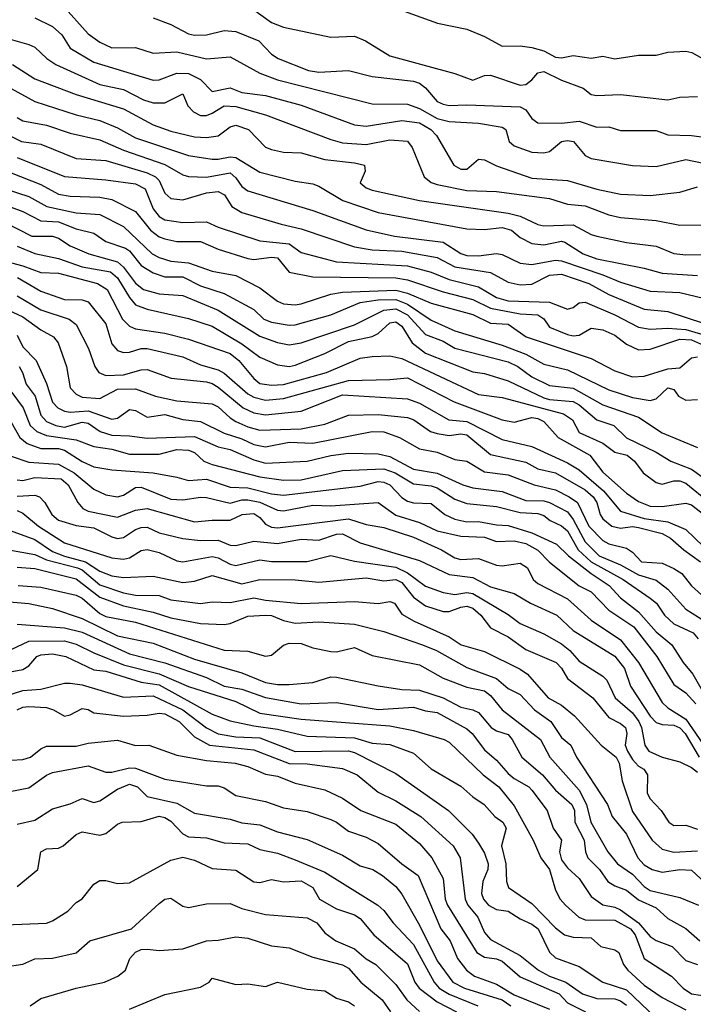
# Model space of a CAD drawing. Header units: metres. Extents: x -46681 to -43747, y -240911 to -237677.
# Tile 348 of 656: x -44511 to -44454, y -240508 to -240425. Entities that reach past the tile are written whole.
import ezdxf

# ---------------------------------------------------------------- set-up
doc = ezdxf.new("R2010")
doc.units = ezdxf.units.M
doc.layers.add('CONTOUR_INDEX', color=1, linetype='Continuous')
doc.layers.add('CONTOUR_INTER', color=3, linetype='Continuous')

msp = doc.modelspace()

# ---------------------------------------------------------------- linework, layer by layer
at = {"layer": 'CONTOUR_INDEX'}
for points, elevation in [([(-44492.095, -240423.661), (-44489.595, -240425.476), (-44488.595, -240425.862), (-44484.595, -240426.706), (-44482.595, -240426.632), (-44481.658, -240427.02), (-44479.595, -240428.291), (-44474.095, -240429.772), (-44472.595, -240430.332), (-44471.595, -240429.96), (-44471.095, -240429.932), (-44468.595, -240430.766), (-44468.095, -240430.699), (-44467.595, -240430.329), (-44467.095, -240429.729), (-44466.595, -240429.606), (-44465.095, -240430.339), (-44463.266, -240431.02), (-44462.595, -240431.543), (-44462.095, -240431.634), (-44460.095, -240431.549), (-44456.095, -240431.996), (-44455.095, -240431.779), (-44453.595, -240431.734)], 80), ([(-44511.482, -240429.02), (-44509.595, -240430.237), (-44506.095, -240431.547), (-44502.095, -240432.775), (-44499.595, -240434.128), (-44498.095, -240434.651), (-44496.095, -240435.131), (-44495.095, -240435.2), (-44494.095, -240435.041), (-44493.095, -240434.276), (-44492.595, -240434.14), (-44491.541, -240434.52), (-44490.095, -240435.993), (-44489.595, -240436.213), (-44488.595, -240436.43), (-44487.095, -240436.484), (-44485.095, -240437.047), (-44482.595, -240437.318), (-44481.742, -240437.52), (-44481.668, -240438.02), (-44482.1, -240439.02), (-44481.595, -240439.444), (-44481.095, -240439.642), (-44477.095, -240440.515), (-44469.595, -240441.575), (-44468.595, -240441.84), (-44467.095, -240442.548), (-44466.595, -240442.654), (-44464.095, -240442.559), (-44462.595, -240443.374), (-44462.095, -240443.51), (-44459.595, -240444.067), (-44457.095, -240444.375), (-44455.595, -240444.981), (-44454.595, -240445.092), (-44453.095, -240445.06)], 85), ([(-44511.595, -240438.182), (-44509.095, -240439.16), (-44507.595, -240439.969), (-44506.595, -240440.134), (-44504.095, -240440.213), (-44503.095, -240440.432), (-44501.095, -240441.444), (-44499.823, -240443.02), (-44499.095, -240443.573), (-44498.595, -240443.754), (-44497.595, -240443.958), (-44495.595, -240443.972), (-44494.095, -240444.627), (-44491.595, -240445.412), (-44491.095, -240445.489), (-44489.595, -240445.285), (-44489.095, -240445.358), (-44488.095, -240446.549), (-44486.095, -240446.962), (-44479.095, -240447.049), (-44478.095, -240447.201), (-44475.095, -240448.213), (-44472.595, -240448.869), (-44471.095, -240449.597), (-44468.595, -240450.075), (-44467.095, -240450.172), (-44466.595, -240450.511), (-44466.095, -240451.215), (-44464.595, -240451.831), (-44464.095, -240451.94), (-44463.595, -240451.88), (-44462.595, -240451.295), (-44461.595, -240451.441), (-44460.595, -240451.888), (-44459.595, -240452.641), (-44458.595, -240453.111), (-44457.595, -240453.067), (-44455.095, -240452.21), (-44454.095, -240452.282), (-44451.315, -240453.52)], 90), ([(-44513.095, -240445.381), (-44510.595, -240446.016), (-44509.095, -240446.588), (-44507.595, -240446.656), (-44504.287, -240447.52), (-44503.489, -240448.02), (-44502.189, -240450.52), (-44501.595, -240451.123), (-44501.095, -240451.346), (-44498.595, -240451.702), (-44496.595, -240452.209), (-44493.095, -240453.431), (-44492.358, -240454.02), (-44491.095, -240455.533), (-44490.595, -240455.951), (-44489.595, -240456.097), (-44488.595, -240456.045), (-44484.94, -240455.02), (-44482.095, -240453.83), (-44481.095, -240453.671), (-44479.595, -240453.633), (-44478.595, -240453.838), (-44472.095, -240456.892), (-44470.095, -240457.136), (-44464.928, -240458.52), (-44464.165, -240459.02), (-44463.595, -240460.088), (-44461.595, -240461.005), (-44460.595, -240461.75), (-44459.537, -240462.02), (-44458.928, -240462.52), (-44458.191, -240463.52), (-44457.095, -240464.319), (-44456.595, -240464.459), (-44455.595, -240464.185), (-44455.095, -240464.196), (-44454.595, -240464.388), (-44452.595, -240466.019)], 95), ([(-44510.922, -240454.52), (-44510.632, -240455.02), (-44510.325, -240456.02), (-44509.557, -240457.02), (-44509.095, -240458.646), (-44508.595, -240459.162), (-44507.821, -240459.52), (-44507.095, -240459.65), (-44505.595, -240459.223), (-44505.095, -240459.312), (-44504.081, -240460.02), (-44503.095, -240460.328), (-44501.595, -240460.372), (-44500.095, -240460.58), (-44496.095, -240460.444), (-44494.095, -240461.315), (-44493.095, -240461.543), (-44491.095, -240462.421), (-44490.095, -240462.684), (-44486.595, -240462.52), (-44484.595, -240462.044), (-44483.095, -240461.848), (-44480.595, -240461.907), (-44479.595, -240462.116), (-44477.595, -240463.199), (-44475.595, -240463.537), (-44473.432, -240464.52), (-44472.595, -240464.778), (-44470.095, -240465.072), (-44468.095, -240465.854), (-44466.595, -240465.872), (-44466.095, -240466.005), (-44464.595, -240466.8), (-44464.095, -240467.449), (-44463.095, -240469.323), (-44461.901, -240470.52), (-44460.095, -240471.289), (-44458.595, -240472.111), (-44457.095, -240472.584), (-44456.095, -240473.333), (-44454.595, -240475.034), (-44452.993, -240476.02)], 100), ([(-44511.095, -240465.471), (-44509.595, -240465.395), (-44509.197, -240465.52), (-44508.737, -240466.02), (-44508.154, -240467.02), (-44507.595, -240467.514), (-44506.095, -240467.949), (-44504.595, -240468.142), (-44503.095, -240468.923), (-44502.595, -240469.052), (-44502.095, -240468.955), (-44501.095, -240468.301), (-44500.595, -240468.113), (-44500.095, -240468.089), (-44499.095, -240468.578), (-44497.095, -240469.039), (-44495.595, -240469.218), (-44494.095, -240469.202), (-44493.095, -240469.608), (-44492.595, -240469.642), (-44491.095, -240469.29), (-44489.095, -240469.484), (-44487.095, -240469.113), (-44485.595, -240469.19), (-44484.095, -240468.673), (-44483.595, -240468.66), (-44482.095, -240469.42), (-44477.095, -240470.92), (-44474.595, -240472.09), (-44472.595, -240472.351), (-44471.095, -240473.122), (-44469.095, -240473.689), (-44467.713, -240474.52), (-44465.497, -240475.52), (-44464.095, -240476.834), (-44460.595, -240478.996), (-44459.778, -240480.02), (-44459.263, -240481.52), (-44457.595, -240484.053), (-44457.095, -240484.587), (-44456.595, -240484.759), (-44455.595, -240484.811), (-44455.095, -240485.03), (-44454.643, -240485.52), (-44453.451, -240487.52)], 105), ([(-44510.99, -240473.02), (-44509.095, -240473.175), (-44506.095, -240473.844), (-44505.595, -240474.087), (-44504.095, -240475.398), (-44503.595, -240475.633), (-44501.095, -240476.126), (-44493.595, -240478.483), (-44491.595, -240478.573), (-44490.095, -240479.003), (-44489.595, -240478.893), (-44488.595, -240478.049), (-44488.095, -240477.891), (-44487.095, -240477.925), (-44486.095, -240478.278), (-44484.595, -240478.589), (-44484.095, -240478.623), (-44482.595, -240478.27), (-44481.095, -240478.93), (-44477.095, -240479.725), (-44475.095, -240480.849), (-44473.095, -240481.596), (-44471.595, -240481.914), (-44471.095, -240482.323), (-44470.095, -240483.509), (-44466.872, -240486.02), (-44466.087, -240487.52), (-44463.595, -240490.301), (-44462.984, -240491.52), (-44462.615, -240493.02), (-44461.172, -240495.52), (-44460.354, -240496.52), (-44459.095, -240497.405), (-44458.095, -240498.444), (-44457.595, -240498.77), (-44455.095, -240499.366), (-44453.524, -240500.02)], 110), ([(-44512.095, -240482.378), (-44510.595, -240481.898), (-44509.095, -240481.766), (-44507.095, -240481.277), (-44506.595, -240481.259), (-44505.595, -240481.419), (-44502.095, -240482.443), (-44499.595, -240482.341), (-44497.095, -240483.528), (-44495.095, -240485.037), (-44494.095, -240485.556), (-44492.595, -240485.801), (-44490.595, -240485.892), (-44487.595, -240487.029), (-44483.095, -240486.973), (-44482.595, -240487.114), (-44479.095, -240488.905), (-44474.638, -240492.02), (-44472.64, -240494.02), (-44472.095, -240494.769), (-44471.595, -240495.614), (-44471.296, -240496.52), (-44471.329, -240497.02), (-44471.735, -240498.02), (-44471.84, -240499.02), (-44471.695, -240499.52), (-44471.252, -240500.02), (-44470.595, -240500.396), (-44469.595, -240500.538), (-44468.595, -240501.179), (-44467.595, -240501.612), (-44467.059, -240502.02), (-44466.095, -240503.993), (-44465.595, -240504.474), (-44463.595, -240505.205), (-44461.589, -240506.52), (-44459.595, -240507.155), (-44457.126, -240509.52)], 115), ([(-44511.095, -240498.428), (-44509.337, -240497.02), (-44509.076, -240495.52), (-44508.595, -240495.273), (-44507.595, -240495.215), (-44507.185, -240495.02), (-44506.095, -240494.06), (-44505.595, -240493.831), (-44504.095, -240494.104), (-44503.595, -240493.972), (-44502.595, -240493.17), (-44502.21, -240493.02), (-44500.595, -240492.96), (-44499.095, -240492.506), (-44498.595, -240492.614), (-44498.095, -240492.934), (-44497.095, -240494.008), (-44496.595, -240494.239), (-44495.095, -240494.32), (-44493.595, -240494.763), (-44491.595, -240494.846), (-44490.595, -240495.319), (-44489.095, -240495.626), (-44487.595, -240496.176), (-44485.095, -240497.237), (-44480.612, -240500.02), (-44480.095, -240500.457), (-44479.324, -240501.52), (-44477.595, -240503.352), (-44475.851, -240506.52), (-44475.415, -240507.02), (-44474.595, -240507.522), (-44472.17, -240508.52)], 120)]:
    msp.add_lwpolyline(points, dxfattribs=dict(at, elevation=elevation))
at = {"layer": 'CONTOUR_INTER'}
for points, elevation in [([(-44507.262, -240424.02), (-44505.095, -240426.426), (-44504.095, -240427.131), (-44503.095, -240427.602), (-44501.095, -240427.585), (-44499.595, -240428.054), (-44497.595, -240427.953), (-44495.095, -240428.556), (-44493.095, -240428.379), (-44490.595, -240429.756), (-44489.095, -240430.315), (-44481.095, -240432.342), (-44478.095, -240432.377), (-44477.095, -240432.726), (-44475.595, -240433.573), (-44474.595, -240433.84), (-44472.095, -240433.971), (-44470.095, -240434.322), (-44469.808, -240434.52), (-44469.512, -240435.52), (-44469.095, -240435.885), (-44467.595, -240436.427), (-44466.595, -240436.489), (-44466.095, -240436.368), (-44465.095, -240435.526), (-44464.595, -240435.428), (-44464.078, -240435.52), (-44463.095, -240436.72), (-44462.595, -240436.972), (-44459.095, -240437.549), (-44457.095, -240437.64), (-44454.595, -240437.057), (-44453.095, -240437.351)], 82), ([(-44479.095, -240424.274), (-44475.561, -240425.52), (-44473.095, -240426.052), (-44471.595, -240426.657), (-44470.095, -240427.463), (-44468.595, -240427.455), (-44467.595, -240427.591), (-44466.595, -240427.882), (-44465.595, -240428.413), (-44465.095, -240428.472), (-44464.095, -240428.263), (-44462.595, -240428.49), (-44461.595, -240428.332), (-44460.595, -240428.537), (-44458.595, -240428.228), (-44457.095, -240428.229), (-44456.095, -240427.983), (-44454.595, -240427.909), (-44454.066, -240428.02), (-44451.365, -240429.52)], 79), ([(-44509.595, -240425.091), (-44508.095, -240425.827), (-44507.303, -240426.52), (-44506.595, -240427.653), (-44504.595, -240428.815), (-44499.595, -240430.339), (-44499.095, -240430.31), (-44497.595, -240429.76), (-44496.595, -240429.782), (-44495.595, -240430.279), (-44494.595, -240431.305), (-44493.095, -240431), (-44492.095, -240431.384), (-44490.095, -240431.637), (-44487.095, -240432.461), (-44482.595, -240434.131), (-44481.595, -240434.223), (-44478.595, -240433.758), (-44477.095, -240433.961), (-44476.13, -240434.52), (-44475.661, -240435.02), (-44474.197, -240437.52), (-44473.595, -240437.849), (-44473.095, -240437.876), (-44472.095, -240437.019), (-44471.595, -240437.086), (-44470.595, -240437.581), (-44467.595, -240438.616), (-44464.595, -240438.822), (-44462.095, -240439.555), (-44460.095, -240439.983), (-44457.595, -240440.074), (-44455.095, -240439.818), (-44453.595, -240439.347)], 83), ([(-44499.595, -240425.076), (-44498.095, -240425.651), (-44496.595, -240426.435), (-44496.095, -240426.54), (-44495.095, -240426.504), (-44493.595, -240426.142), (-44492.595, -240426.233), (-44490.67, -240427.02), (-44489.595, -240428.144), (-44489.035, -240428.52), (-44486.47, -240429.52), (-44485.595, -240429.667), (-44483.095, -240429.53), (-44481.095, -240430.026), (-44477.595, -240430.434), (-44477.095, -240430.613), (-44476.595, -240430.988), (-44475.595, -240432.141), (-44475.095, -240432.373), (-44474.595, -240432.487), (-44473.095, -240432.432), (-44468.595, -240432.598), (-44468.095, -240432.857), (-44467.595, -240433.577), (-44467.095, -240433.954), (-44465.095, -240433.968), (-44463.595, -240433.822), (-44462.095, -240434.311), (-44461.095, -240434.283), (-44460.095, -240434.606), (-44457.095, -240434.607), (-44456.095, -240434.969), (-44454.095, -240435.014), (-44452.595, -240435.209)], 81), ([(-44513.095, -240426.477), (-44510.095, -240427.322), (-44509.595, -240427.566), (-44508.576, -240428.52), (-44507.828, -240429.02), (-44504.095, -240430.716), (-44502.095, -240431.145), (-44500.409, -240432.02), (-44499.595, -240432.252), (-44498.595, -240432.271), (-44497.095, -240431.503), (-44496.653, -240432.52), (-44496.181, -240433.02), (-44495.595, -240433.322), (-44495.095, -240433.328), (-44494.595, -240433.143), (-44493.595, -240432.504), (-44492.595, -240432.557), (-44490.095, -240433.264), (-44484.595, -240435.362), (-44483.595, -240435.633), (-44481.595, -240435.778), (-44479.595, -240435.379), (-44478.095, -240435.51), (-44477.708, -240436.02), (-44476.686, -240438.52), (-44476.095, -240438.985), (-44475.595, -240439.166), (-44473.095, -240439.663), (-44470.595, -240439.756), (-44466.095, -240440.349), (-44464.595, -240440.804), (-44463.095, -240440.957), (-44461.095, -240441.712), (-44460.095, -240441.938), (-44457.095, -240442.202), (-44455.095, -240442.586), (-44451.595, -240442.577)], 84), ([(-44511.595, -240431.049), (-44509.595, -240432.151), (-44506.095, -240433.278), (-44504.095, -240433.742), (-44502.595, -240434.359), (-44501.095, -240435.23), (-44496.595, -240436.711), (-44494.595, -240437.009), (-44494.095, -240437.028), (-44493.095, -240436.81), (-44492.595, -240436.883), (-44490.595, -240438.102), (-44487.595, -240438.873), (-44486.095, -240439.108), (-44485.595, -240439.293), (-44483.574, -240440.52), (-44480.595, -240441.523), (-44473.095, -240442.912), (-44471.595, -240442.961), (-44470.095, -240442.8), (-44469.32, -240443.02), (-44468.595, -240443.646), (-44467.595, -240444.127), (-44466.595, -240444.262), (-44465.095, -240443.94), (-44464.813, -240444.02), (-44463.25, -240445.02), (-44462.095, -240445.434), (-44458.095, -240446.213), (-44456.595, -240446.648), (-44453.595, -240446.837)], 86), ([(-44511.095, -240433.491), (-44510.595, -240433.77), (-44508.595, -240434.146), (-44506.595, -240434.827), (-44504.095, -240435.389), (-44502.095, -240436.256), (-44498.595, -240437.469), (-44497.095, -240438.329), (-44496.595, -240438.485), (-44495.095, -240438.534), (-44493.095, -240438.178), (-44492.595, -240438.59), (-44492.095, -240439.328), (-44491.595, -240439.689), (-44486.095, -240441.352), (-44481.595, -240442.976), (-44479.195, -240443.52), (-44475.095, -240444.025), (-44473.595, -240444.998), (-44473.095, -240445.157), (-44472.095, -240445.182), (-44470.595, -240444.98), (-44470.095, -240445.082), (-44468.595, -240445.806), (-44467.595, -240445.902), (-44465.595, -240445.545), (-44465.095, -240445.606), (-44461.595, -240446.787), (-44460.095, -240447.415), (-44457.595, -240448.16), (-44455.095, -240448.29), (-44453.095, -240448.758)], 87), ([(-44512.595, -240434.597), (-44510.706, -240435.52), (-44509.095, -240435.743), (-44506.095, -240436.965), (-44503.595, -240437.134), (-44500.095, -240438.183), (-44499.388, -240438.52), (-44499.095, -240438.816), (-44498.595, -240439.903), (-44498.095, -240440.339), (-44497.095, -240440.455), (-44495.095, -240439.856), (-44494.095, -240439.749), (-44493.575, -240440.02), (-44492.95, -240441.02), (-44492.095, -240441.509), (-44488.773, -240442.52), (-44487.095, -240442.889), (-44482.595, -240444.416), (-44481.095, -240444.668), (-44478.595, -240444.796), (-44475.595, -240445.309), (-44474.095, -240446.097), (-44471.095, -240446.579), (-44469.595, -240447.402), (-44468.595, -240447.631), (-44467.595, -240447.57), (-44466.095, -240446.812), (-44465.095, -240446.733), (-44462.782, -240447.52), (-44461.095, -240448.447), (-44458.095, -240449.697), (-44456.095, -240449.869), (-44453.095, -240450.855)], 88), ([(-44511.095, -240436.867), (-44507.095, -240438.492), (-44503.595, -240438.761), (-44501.095, -240439.095), (-44500.263, -240439.52), (-44499.595, -240441.199), (-44499.095, -240441.863), (-44498.595, -240442.149), (-44497.095, -240442.356), (-44495.095, -240442.305), (-44494.095, -240442.769), (-44490.595, -240443.919), (-44488.095, -240444.174), (-44487.095, -240444.905), (-44484.095, -240445.679), (-44478.095, -240446.031), (-44476.095, -240446.574), (-44474.595, -240447.168), (-44472.095, -240447.788), (-44470.595, -240448.686), (-44469.595, -240448.985), (-44466.095, -240449.101), (-44464.595, -240449.682), (-44464.095, -240449.534), (-44463.595, -240449.164), (-44463.095, -240449.092), (-44460.595, -240450.159), (-44458.595, -240451.213), (-44457.595, -240451.383), (-44456.095, -240451.296), (-44454.595, -240451.415), (-44452.095, -240452.129)], 89), ([(-44512.095, -240439.517), (-44510.095, -240440.18), (-44508.579, -240441.02), (-44506.095, -240441.541), (-44504.095, -240441.704), (-44502.095, -240442.716), (-44499.669, -240445.02), (-44499.095, -240445.332), (-44498.095, -240445.619), (-44496.595, -240445.765), (-44494.595, -240446.481), (-44492.595, -240446.844), (-44490.595, -240447.886), (-44489.095, -240449.017), (-44488.595, -240449.247), (-44487.595, -240449.322), (-44487.095, -240449.236), (-44484.595, -240448.417), (-44483.595, -240448.239), (-44479.095, -240448.088), (-44478.095, -240448.338), (-44476.095, -240449.18), (-44472.595, -240450.142), (-44471.095, -240450.854), (-44469.595, -240450.964), (-44468.063, -240452.02), (-44462.595, -240453.847), (-44460.595, -240454.903), (-44459.095, -240455.407), (-44458.095, -240455.331), (-44456.095, -240454.712), (-44455.095, -240454.63), (-44454.095, -240453.795), (-44453.595, -240453.705)], 91), ([(-44511.595, -240441.073), (-44510.595, -240441.437), (-44509.095, -240442.215), (-44507.595, -240442.316), (-44506.095, -240442.9), (-44504.595, -240443.259), (-44503.595, -240443.98), (-44501.937, -240444.52), (-44501.595, -240444.766), (-44500.595, -240445.987), (-44499.595, -240446.617), (-44498.595, -240446.959), (-44497.095, -240446.964), (-44495.595, -240447.726), (-44493.595, -240448.371), (-44491.095, -240449.725), (-44490.237, -240450.52), (-44489.595, -240450.796), (-44488.095, -240451.044), (-44487.595, -240451.008), (-44484.595, -240450.155), (-44482.095, -240449.114), (-44480.595, -240448.91), (-44479.095, -240448.882), (-44478.095, -240449.267), (-44476.095, -240450.623), (-44474.095, -240451.516), (-44470.095, -240452.713), (-44468.095, -240453.495), (-44466.595, -240454.334), (-44464.595, -240454.805), (-44461.095, -240456.501), (-44459.095, -240457.157), (-44457.595, -240457.387), (-44457.095, -240457.247), (-44456.095, -240456.339), (-44455.595, -240456.479), (-44455.206, -240457.02), (-44454.595, -240457.368), (-44453.595, -240457.306)], 92), ([(-44512.095, -240442.359), (-44509.842, -240443.52), (-44508.095, -240443.522), (-44507.595, -240443.689), (-44506.595, -240444.338), (-44505.02, -240445.02), (-44502.595, -240445.682), (-44502.095, -240446.132), (-44501.095, -240447.503), (-44500.406, -240448.02), (-44499.095, -240448.402), (-44497.095, -240448.525), (-44494.095, -240449.773), (-44490.595, -240451.956), (-44489.095, -240452.514), (-44488.095, -240452.708), (-44487.095, -240452.515), (-44482.571, -240451.02), (-44480.095, -240449.78), (-44479.095, -240449.648), (-44478.095, -240450.161), (-44476.595, -240451.818), (-44475.095, -240452.382), (-44474.095, -240452.973), (-44469.595, -240454.124), (-44468.784, -240454.52), (-44467.595, -240455.412), (-44466.095, -240456.126), (-44464.095, -240456.343), (-44461.595, -240457.776), (-44458.595, -240458.812), (-44456.595, -240460.134), (-44453.595, -240461.359)], 93), ([(-44511.095, -240444.364), (-44509.595, -240444.993), (-44507.595, -240445.401), (-44505.595, -240446.103), (-44503.189, -240446.52), (-44502.595, -240447.043), (-44501.595, -240448.71), (-44501.095, -240449.307), (-44500.095, -240449.681), (-44496.595, -240450.468), (-44494.595, -240451.128), (-44492.095, -240452.606), (-44490.595, -240453.738), (-44489.095, -240454.381), (-44488.095, -240454.528), (-44487.595, -240454.406), (-44485.095, -240453.438), (-44483.095, -240452.426), (-44481.095, -240452.003), (-44480.595, -240451.74), (-44479.595, -240450.846), (-44479.095, -240450.746), (-44478.595, -240451.134), (-44477.718, -240452.52), (-44476.595, -240453.394), (-44472.595, -240454.983), (-44471.595, -240455.107), (-44469.595, -240455.734), (-44466.595, -240457.184), (-44466.095, -240457.328), (-44464.095, -240457.484), (-44463.595, -240457.754), (-44462.095, -240459.044), (-44460.662, -240459.52), (-44459.595, -240460.547), (-44457.095, -240461.753), (-44455.864, -240462.52), (-44454.095, -240463.186), (-44452.095, -240464.625)], 94), ([(-44511.057, -240447.02), (-44509.095, -240448.159), (-44507.095, -240448.88), (-44505.595, -240448.889), (-44505.095, -240449.058), (-44503.595, -240450.927), (-44503.095, -240452.618), (-44502.595, -240453.171), (-44502.095, -240453.345), (-44501.595, -240453.326), (-44500.595, -240452.994), (-44500.095, -240452.999), (-44497.095, -240453.723), (-44495.595, -240454.383), (-44494.095, -240454.807), (-44493.595, -240455.093), (-44491.595, -240456.845), (-44491.095, -240457.128), (-44490.095, -240457.382), (-44488.595, -240457.233), (-44483.095, -240455.701), (-44479.595, -240455.639), (-44478.095, -240455.487), (-44474.159, -240457.52), (-44470.095, -240459.041), (-44469.095, -240459.238), (-44467.595, -240458.846), (-44467.095, -240458.917), (-44466.595, -240459.183), (-44465.359, -240460.52), (-44462.688, -240462.02), (-44461.595, -240463.449), (-44459.595, -240465.234), (-44458.595, -240465.94), (-44457.595, -240466.33), (-44456.595, -240466.345), (-44454.595, -240466.055), (-44454.095, -240466.207), (-44452.406, -240467.52)], 96), ([(-44513.595, -240448.958), (-44510.595, -240450.32), (-44509.095, -240451.418), (-44508.014, -240452.02), (-44507.614, -240452.52), (-44506.905, -240454.52), (-44506.595, -240456.322), (-44506.095, -240456.862), (-44505.595, -240457.109), (-44504.095, -240457.224), (-44502.595, -240456.431), (-44501.095, -240456.422), (-44499.383, -240457.02), (-44497.595, -240457.421), (-44494.595, -240457.671), (-44494.095, -240457.931), (-44493.095, -240458.871), (-44492.595, -240459.173), (-44491.595, -240459.622), (-44490.595, -240459.891), (-44487.095, -240459.783), (-44485.095, -240459.396), (-44483.095, -240458.631), (-44480.595, -240458.593), (-44478.095, -240458.839), (-44477.56, -240459.02), (-44476.169, -240460.02), (-44475.595, -240460.187), (-44474.595, -240460.362), (-44473.595, -240460.227), (-44473.095, -240460.294), (-44471.095, -240461.953), (-44468.095, -240462.609), (-44467.095, -240463.168), (-44465.595, -240463.5), (-44463.095, -240464.949), (-44462.408, -240465.52), (-44462.095, -240466.011), (-44461.832, -240467.02), (-44461.595, -240467.396), (-44460.85, -240468.02), (-44460.095, -240468.182), (-44459.095, -240468.051), (-44458.595, -240468.117), (-44456.595, -240468.63), (-44455.874, -240469.02), (-44454.758, -240470.02), (-44453.348, -240471.02)], 98), ([(-44511.095, -240448.549), (-44509.095, -240449.74), (-44506.704, -240450.52), (-44506.095, -240450.982), (-44505.049, -240453.02), (-44504.518, -240454.52), (-44504.182, -240455.02), (-44503.595, -240455.288), (-44502.095, -240455.225), (-44500.595, -240454.799), (-44500.095, -240454.794), (-44498.06, -240455.52), (-44495.095, -240455.831), (-44494.595, -240455.958), (-44494.095, -240456.264), (-44491.986, -240458.02), (-44491.095, -240458.426), (-44490.095, -240458.598), (-44487.095, -240458.303), (-44483.595, -240456.93), (-44478.095, -240457.258), (-44477.095, -240457.61), (-44474.615, -240459.02), (-44473.095, -240459.16), (-44470.095, -240460.695), (-44467.595, -240461.29), (-44464.595, -240462.667), (-44463.595, -240463.264), (-44461.553, -240465.02), (-44460.095, -240466.75), (-44458.095, -240467.375), (-44456.095, -240467.632), (-44454.595, -240468.283), (-44453.095, -240469.733)], 97), ([(-44511.095, -240451.886), (-44510.595, -240452.869), (-44509.469, -240454.02), (-44508.595, -240455.951), (-44508.095, -240457.541), (-44507.637, -240458.02), (-44507.095, -240458.296), (-44506.595, -240458.385), (-44505.095, -240458.26), (-44503.095, -240458.969), (-44502.595, -240458.883), (-44501.595, -240458.17), (-44501.095, -240458.256), (-44500.095, -240458.803), (-44498.595, -240458.591), (-44497.095, -240459.016), (-44495.595, -240459.178), (-44493.595, -240460.148), (-44492.095, -240460.64), (-44491.095, -240461.112), (-44490.095, -240461.304), (-44488.095, -240460.916), (-44486.095, -240460.995), (-44481.095, -240460.023), (-44480.095, -240460.043), (-44478.767, -240460.52), (-44477.095, -240461.482), (-44475.595, -240461.757), (-44474.095, -240462.395), (-44473.095, -240462.52), (-44471.595, -240463.428), (-44469.595, -240463.665), (-44467.39, -240464.52), (-44465.595, -240464.954), (-44464.441, -240465.52), (-44463.739, -240466.02), (-44462.785, -240468.02), (-44461.595, -240469.211), (-44461.095, -240469.501), (-44459.595, -240469.866), (-44459.095, -240470.201), (-44458.333, -240471.02), (-44456.595, -240471.146), (-44455.595, -240471.593), (-44454.913, -240472.02), (-44454.095, -240473.045), (-44451.595, -240475.305)], 99), ([(-44512.095, -240455.97), (-44510.588, -240458.02), (-44509.978, -240459.52), (-44509.435, -240460.02), (-44508.595, -240460.365), (-44506.095, -240460.719), (-44504.595, -240461.275), (-44503.095, -240461.51), (-44501.595, -240461.94), (-44499.095, -240461.931), (-44497.595, -240461.527), (-44496.595, -240461.595), (-44496.095, -240461.798), (-44495.315, -240462.52), (-44494.595, -240462.803), (-44490.595, -240463.842), (-44488.595, -240464.127), (-44487.095, -240464.093), (-44483.595, -240463.31), (-44480.095, -240463.172), (-44479.147, -240463.52), (-44477.595, -240464.43), (-44476.095, -240464.596), (-44475.595, -240464.785), (-44474.095, -240465.737), (-44473.095, -240466.11), (-44470.595, -240466.344), (-44468.595, -240466.87), (-44467.095, -240466.951), (-44466.595, -240467.102), (-44466.06, -240467.52), (-44465.095, -240467.978), (-44464.595, -240468.408), (-44463.696, -240470.02), (-44462.579, -240471.02), (-44459.883, -240472.52), (-44457.595, -240474.087), (-44457.073, -240474.52), (-44456.385, -240475.52), (-44455.595, -240476.248), (-44453.978, -240477.02), (-44453.53, -240477.52)], 101), ([(-44511.595, -240459.221), (-44510.855, -240460.52), (-44510.246, -240461.02), (-44509.095, -240461.439), (-44507.595, -240461.442), (-44507.095, -240461.58), (-44505.595, -240462.544), (-44504.595, -240462.994), (-44503.095, -240463.242), (-44499.595, -240463.504), (-44497.595, -240463.862), (-44496.595, -240464.167), (-44495.095, -240464.028), (-44493.095, -240464.73), (-44491.595, -240464.785), (-44489.595, -240465.282), (-44488.595, -240465.387), (-44482.095, -240464.643), (-44480.595, -240464.251), (-44480.095, -240464.29), (-44479.586, -240464.52), (-44478.595, -240465.602), (-44478.095, -240465.902), (-44477.595, -240466.038), (-44476.095, -240466.087), (-44474.952, -240467.02), (-44474.095, -240467.411), (-44473.095, -240467.648), (-44472.095, -240467.616), (-44470.595, -240467.899), (-44469.595, -240467.944), (-44467.595, -240468.585), (-44465.501, -240469.52), (-44464.502, -240470.52), (-44462.595, -240472.005), (-44461.054, -240473.02), (-44460.095, -240474.073), (-44458.595, -240475.244), (-44457.095, -240476.925), (-44455.774, -240478.02), (-44454.814, -240479.52), (-44453.992, -240480.52), (-44453.095, -240482.096)], 102), ([(-44511.595, -240462.113), (-44510.095, -240462.614), (-44507.595, -240462.789), (-44506.258, -240463.52), (-44504.595, -240464.873), (-44503.595, -240465.353), (-44502.595, -240465.534), (-44502.095, -240465.386), (-44501.095, -240464.733), (-44500.595, -240464.72), (-44498.095, -240465.738), (-44497.095, -240465.8), (-44495.595, -240465.558), (-44495.095, -240465.59), (-44493.095, -240466.081), (-44492.095, -240465.774), (-44491.595, -240465.774), (-44490.595, -240465.984), (-44489.095, -240466.664), (-44488.595, -240466.72), (-44486.095, -240466.246), (-44484.595, -240466.285), (-44480.595, -240466.014), (-44479.095, -240467.084), (-44477.095, -240467.714), (-44475.595, -240468.412), (-44473.595, -240468.849), (-44471.595, -240468.945), (-44470.595, -240469.32), (-44469.095, -240469.246), (-44468.095, -240469.462), (-44467.095, -240470.042), (-44466.095, -240471.052), (-44463.595, -240473.06), (-44462.595, -240473.553), (-44461.095, -240475.119), (-44458.979, -240476.52), (-44457.028, -240479.02), (-44455.595, -240481.384), (-44454.595, -240482.081), (-44453.729, -240483.02)], 103), ([(-44511.095, -240464.106), (-44510.595, -240464.166), (-44509.595, -240463.907), (-44507.373, -240464.02), (-44506.776, -240464.52), (-44505.971, -240466.02), (-44505.529, -240466.52), (-44505.095, -240466.738), (-44502.595, -240467.254), (-44501.095, -240466.66), (-44500.095, -240466.524), (-44496.095, -240467.635), (-44494.595, -240467.492), (-44493.095, -240467.516), (-44492.074, -240467.02), (-44491.095, -240466.946), (-44490.595, -240467.288), (-44490.095, -240467.85), (-44489.595, -240468.104), (-44489.095, -240468.162), (-44483.095, -240467.394), (-44481.595, -240467.865), (-44480.095, -240468.11), (-44477.595, -240468.944), (-44475.226, -240470.02), (-44474.095, -240470.682), (-44473.595, -240470.814), (-44472.095, -240470.737), (-44470.595, -240471.311), (-44470.095, -240471.363), (-44468.595, -240471.142), (-44467.971, -240471.52), (-44467.476, -240472.52), (-44467.095, -240472.84), (-44464.595, -240474.136), (-44462.595, -240475.943), (-44460.095, -240477.611), (-44458.572, -240479.52), (-44456.595, -240482.892), (-44456.095, -240483.364), (-44454.595, -240484.324), (-44452.595, -240487.203)], 104), ([(-44511.095, -240466.69), (-44510.595, -240466.905), (-44509.276, -240468.02), (-44507.095, -240469.406), (-44503.095, -240470.676), (-44502.095, -240470.795), (-44501.595, -240470.682), (-44500.595, -240470.064), (-44500.095, -240469.99), (-44499.095, -240470.235), (-44497.595, -240470.929), (-44497.095, -240471.031), (-44494.595, -240470.578), (-44494.095, -240470.698), (-44493.095, -240471.229), (-44492.595, -240471.33), (-44490.595, -240470.862), (-44489.595, -240470.995), (-44486.595, -240471.003), (-44484.595, -240470.499), (-44482.595, -240470.975), (-44479.095, -240471.483), (-44478.095, -240471.964), (-44476.595, -240473.077), (-44475.095, -240473.617), (-44474.095, -240473.775), (-44473.095, -240473.621), (-44472.595, -240473.703), (-44469.595, -240475.464), (-44468.595, -240476.232), (-44466.595, -240477.109), (-44465.095, -240477.937), (-44464.387, -240478.52), (-44463.595, -240479.415), (-44461.595, -240480.668), (-44461.248, -240481.02), (-44460.562, -240482.52), (-44459.095, -240483.772), (-44458.545, -240484.52), (-44458.327, -240485.02), (-44458.062, -240486.52), (-44457.701, -240487.02), (-44456.595, -240487.529), (-44455.095, -240487.903), (-44454.095, -240488.384), (-44453.595, -240488.775)], 106), ([(-44514.095, -240467.497), (-44509.595, -240469.13), (-44508.095, -240470.14), (-44507.095, -240470.554), (-44505.298, -240471.02), (-44504.095, -240471.799), (-44503.095, -240472.199), (-44502.095, -240472.343), (-44499.595, -240472.229), (-44497.095, -240472.759), (-44496.095, -240472.662), (-44494.595, -240472.172), (-44492.095, -240472.883), (-44490.595, -240472.52), (-44487.595, -240472.53), (-44485.595, -240472.748), (-44481.595, -240472.365), (-44480.095, -240472.634), (-44479.095, -240472.511), (-44478.595, -240472.763), (-44477.595, -240474.015), (-44476.595, -240474.735), (-44475.095, -240475.224), (-44474.595, -240475.205), (-44473.595, -240474.838), (-44473.095, -240474.779), (-44472.595, -240474.928), (-44471.9, -240475.52), (-44471.095, -240476.611), (-44469.595, -240477.352), (-44468.095, -240478.422), (-44465.538, -240479.52), (-44465.095, -240479.99), (-44464.595, -240480.874), (-44462.43, -240482.52), (-44461.095, -240484.178), (-44460.095, -240484.666), (-44459.693, -240485.02), (-44459.562, -240485.52), (-44459.704, -240486.52), (-44459.521, -240487.02), (-44459.095, -240487.716), (-44458.595, -240488.266), (-44458.139, -240488.52), (-44457.826, -240489.02), (-44457.859, -240490.52), (-44457.623, -240491.02), (-44456.678, -240492.02), (-44456.023, -240493.02), (-44455.595, -240493.293), (-44454.595, -240493.271), (-44453.595, -240493.594)], 107), ([(-44511.784, -240470.02), (-44509.595, -240470.393), (-44508.595, -240470.858), (-44505.988, -240471.52), (-44505.595, -240471.695), (-44504.095, -240472.962), (-44502.095, -240473.644), (-44501.095, -240473.826), (-44499.095, -240473.866), (-44498.095, -240474.224), (-44495.595, -240474.548), (-44494.595, -240474.403), (-44493.095, -240474.45), (-44491.095, -240474.057), (-44490.095, -240474.265), (-44487.095, -240474.552), (-44482.595, -240474.362), (-44480.595, -240474.535), (-44479.595, -240474.382), (-44479.203, -240474.52), (-44478.595, -240475.429), (-44477.553, -240476.02), (-44474.595, -240477.353), (-44473.565, -240478.02), (-44471.595, -240478.583), (-44468.595, -240480.093), (-44467.971, -240480.52), (-44466.209, -240482.52), (-44465.095, -240483.119), (-44463.994, -240484.02), (-44461.75, -240486.52), (-44460.484, -240487.52), (-44460.209, -240488.02), (-44459.956, -240489.52), (-44459.095, -240492.099), (-44457.434, -240494.52), (-44456.595, -240495.287), (-44455.595, -240495.555), (-44453.595, -240495.426)], 108), ([(-44511.095, -240471.475), (-44509.595, -240471.585), (-44506.095, -240472.464), (-44504.095, -240474.019), (-44502.095, -240474.744), (-44499.595, -240475.27), (-44498.095, -240475.762), (-44495.595, -240476.233), (-44493.595, -240476.328), (-44493.095, -240476.236), (-44491.595, -240475.616), (-44490.095, -240475.516), (-44489.595, -240475.557), (-44488.595, -240475.986), (-44487.595, -240476.197), (-44485.595, -240476.089), (-44482.595, -240476.289), (-44480.095, -240476.894), (-44476.84, -240478.02), (-44475.66, -240478.52), (-44473.095, -240479.951), (-44470.595, -240480.863), (-44469.595, -240481.709), (-44468.595, -240482.238), (-44467.385, -240483.52), (-44465.985, -240484.52), (-44465.095, -240485.848), (-44464.3, -240486.52), (-44463.832, -240487.52), (-44461.193, -240491.52), (-44460.809, -240492.52), (-44459.597, -240494.02), (-44458.652, -240496.02), (-44458.095, -240496.6), (-44457.443, -240497.02), (-44456.595, -240497.227), (-44455.095, -240497.007), (-44454.095, -240497.071), (-44452.595, -240498.479)], 109), ([(-44513.095, -240474.284), (-44510.095, -240474.554), (-44508.095, -240474.965), (-44505.595, -240475.808), (-44502.595, -240477.272), (-44499.595, -240477.902), (-44496.095, -240479.232), (-44492.095, -240480.406), (-44490.095, -240481.204), (-44489.095, -240481.376), (-44488.095, -240481.383), (-44486.095, -240481.205), (-44484.595, -240480.722), (-44484.095, -240480.755), (-44480.595, -240481.496), (-44478.595, -240481.8), (-44477.095, -240481.87), (-44475.095, -240482.504), (-44473.595, -240483.29), (-44472.595, -240483.526), (-44472.095, -240483.757), (-44471.03, -240485.02), (-44470.595, -240485.301), (-44469.595, -240485.612), (-44469.25, -240486.02), (-44468.438, -240487.52), (-44466.708, -240489.02), (-44465.595, -240490.319), (-44464.206, -240491.52), (-44464, -240492.02), (-44463.974, -240493.02), (-44463.182, -240494.52), (-44463.071, -240495.52), (-44462.87, -240496.02), (-44461.873, -240497.02), (-44461.184, -240498.02), (-44460.595, -240498.382), (-44459.595, -240498.758), (-44458.595, -240499.577), (-44457.095, -240500.25), (-44456.095, -240501.155), (-44454.595, -240501.986), (-44453.404, -240503.02)], 111), ([(-44511.095, -240476.292), (-44507.095, -240476.596), (-44505.595, -240476.961), (-44501.595, -240478.801), (-44498.595, -240479.564), (-44495.095, -240480.785), (-44493.595, -240481.517), (-44492.095, -240481.789), (-44490.095, -240482.494), (-44487.095, -240483.002), (-44484.095, -240482.915), (-44480.595, -240483.493), (-44477.595, -240483.29), (-44476.595, -240483.62), (-44475.595, -240483.757), (-44473.095, -240485.115), (-44472.631, -240485.52), (-44471.595, -240486.908), (-44470.595, -240487.786), (-44469.595, -240488.892), (-44469.095, -240489.333), (-44467.842, -240490.02), (-44467.595, -240490.295), (-44466.302, -240492.02), (-44465.802, -240493.52), (-44465.089, -240494.52), (-44465.253, -240495.52), (-44465.095, -240496.197), (-44464.595, -240496.875), (-44463.595, -240497.775), (-44462.595, -240499.289), (-44461.595, -240499.989), (-44460.595, -240500.195), (-44460.095, -240500.426), (-44458.573, -240501.52), (-44457.595, -240502.659), (-44457.095, -240502.995), (-44455.749, -240503.52), (-44454.595, -240504.69), (-44453.595, -240505.035)], 112), ([(-44511.595, -240478.438), (-44510.095, -240477.722), (-44507.095, -240477.682), (-44506.095, -240477.97), (-44504.595, -240478.714), (-44502.095, -240479.712), (-44499.095, -240480.476), (-44496.595, -240481.56), (-44492.595, -240482.827), (-44490.595, -240483.817), (-44487.095, -240484.319), (-44479.595, -240484.866), (-44477.595, -240485.264), (-44475.004, -240486.02), (-44474.595, -240486.245), (-44471.719, -240489.02), (-44470.395, -240490.02), (-44469.095, -240491.618), (-44467.478, -240494.52), (-44466.828, -240496.02), (-44466.098, -240497.02), (-44465.595, -240498.752), (-44465.197, -240499.52), (-44464.757, -240500.02), (-44463.63, -240501.02), (-44463.095, -240501.247), (-44460.595, -240501.291), (-44459.274, -240502.02), (-44458.874, -240502.52), (-44458.095, -240504.521), (-44455.81, -240506.02), (-44454.797, -240507.02), (-44454.095, -240507.518), (-44452.595, -240507.734)], 113), ([(-44512.595, -240480.482), (-44510.595, -240480.102), (-44510.095, -240479.811), (-44509.412, -240479.02), (-44509.095, -240478.864), (-44508.095, -240478.79), (-44506.981, -240479.02), (-44504.595, -240480.149), (-44503.595, -240480.266), (-44500.595, -240481.18), (-44499.095, -240481.412), (-44494.595, -240483.886), (-44493.095, -240484.438), (-44491.095, -240484.883), (-44489.095, -240485.151), (-44486.595, -240485.745), (-44482.595, -240485.89), (-44481.095, -240486.326), (-44479.595, -240486.463), (-44477.595, -240487.186), (-44476.095, -240488.493), (-44473.595, -240489.958), (-44472.595, -240490.868), (-44471.621, -240491.52), (-44470.717, -240492.52), (-44470.052, -240493.02), (-44469.778, -240493.52), (-44470.167, -240495.02), (-44469.785, -240496.52), (-44469.736, -240498.02), (-44469.568, -240498.52), (-44467.595, -240499.88), (-44465.595, -240501.939), (-44464.83, -240502.52), (-44464.095, -240502.727), (-44462.595, -240502.778), (-44461.78, -240503.52), (-44460.595, -240503.777), (-44460.251, -240504.02), (-44459.858, -240505.02), (-44459.496, -240505.52), (-44458.095, -240506.767), (-44456.595, -240507.825), (-44454.595, -240508.857)], 114), ([(-44511.083, -240483.52), (-44510.595, -240483.288), (-44510.095, -240483.24), (-44508.595, -240483.332), (-44508.011, -240483.52), (-44507.095, -240484.047), (-44506.595, -240483.943), (-44505.595, -240483.407), (-44505.095, -240483.486), (-44504.595, -240483.774), (-44502.095, -240484.059), (-44500.095, -240483.973), (-44499.095, -240483.793), (-44498.595, -240483.87), (-44497.387, -240484.52), (-44496.095, -240485.799), (-44494.84, -240486.52), (-44491.095, -240486.889), (-44488.095, -240488.061), (-44486.595, -240488.089), (-44483.595, -240488.475), (-44482.36, -240489.02), (-44480.595, -240490.473), (-44479.095, -240491.217), (-44476.964, -240492.52), (-44474.235, -240495.02), (-44473.651, -240496.02), (-44473.244, -240499.52), (-44472.995, -240500.02), (-44472.162, -240501.02), (-44471.595, -240502.327), (-44471.095, -240502.922), (-44468.595, -240504.278), (-44467.043, -240505.52), (-44466.109, -240506.02), (-44464.73, -240506.52), (-44463.308, -240507.52), (-44462.095, -240507.901), (-44460.595, -240507.935), (-44460.095, -240508.085), (-44459.595, -240508.476)], 116), ([(-44512.595, -240487.84), (-44510.595, -240487.71), (-44509.967, -240487.52), (-44509.095, -240486.813), (-44508.595, -240486.604), (-44506.095, -240486.593), (-44505.095, -240486.343), (-44502.595, -240486.079), (-44501.095, -240486.532), (-44499.969, -240486.52), (-44497.595, -240487.345), (-44495.095, -240487.798), (-44492.672, -240488.02), (-44491.595, -240488.308), (-44490.095, -240488.967), (-44489.095, -240489.119), (-44487.595, -240489.712), (-44485.095, -240490.292), (-44483.595, -240490.968), (-44482.034, -240492.02), (-44479.095, -240493.171), (-44477.095, -240494.809), (-44476.034, -240496.02), (-44475.095, -240497.758), (-44474.923, -240499.52), (-44474.713, -240500.02), (-44472.255, -240504.02), (-44471.595, -240504.411), (-44470.595, -240504.554), (-44470.095, -240504.754), (-44468.595, -240506.082), (-44465.291, -240507.52), (-44464.595, -240508.278), (-44463.057, -240509.02)], 117), ([(-44512.595, -240490.596), (-44510.095, -240490.112), (-44508.595, -240489.03), (-44508.095, -240488.82), (-44505.095, -240488.264), (-44503.595, -240488.797), (-44503.095, -240488.799), (-44501.595, -240488.431), (-44501.095, -240488.456), (-44498.595, -240489.367), (-44495.095, -240489.928), (-44494.095, -240489.951), (-44493.595, -240490.113), (-44492.595, -240490.762), (-44490.095, -240491.273), (-44488.595, -240491.807), (-44486.595, -240492.099), (-44484.595, -240492.79), (-44484.095, -240493.001), (-44483.095, -240493.782), (-44481.595, -240494.279), (-44480.595, -240494.811), (-44478.585, -240496.52), (-44477.204, -240497.52), (-44475.295, -240502.02), (-44474.508, -240503.02), (-44473.868, -240504.52), (-44473.128, -240505.52), (-44472.443, -240506.02), (-44470.595, -240506.702), (-44469.095, -240507.578), (-44466.095, -240508.803)], 118), ([(-44511.095, -240493.188), (-44509.595, -240492.838), (-44508.095, -240491.884), (-44506.595, -240491.461), (-44505.595, -240490.999), (-44504.595, -240491.344), (-44504.095, -240491.209), (-44502.595, -240490.233), (-44501.595, -240489.805), (-44500.925, -240490.02), (-44500.095, -240490.853), (-44497.595, -240491.401), (-44496.095, -240492.247), (-44493.095, -240492.765), (-44492.095, -240493.077), (-44490.595, -240493.22), (-44489.095, -240493.83), (-44486.595, -240494.476), (-44483.595, -240495.8), (-44482.095, -240496.693), (-44481.041, -240497.02), (-44480.203, -240497.52), (-44479.095, -240498.435), (-44478.595, -240499.091), (-44477.095, -240501.694), (-44475.595, -240504.721), (-44474.283, -240506.52), (-44473.296, -240507.02), (-44470.095, -240508.005), (-44469.373, -240508.52)], 119), ([(-44512.095, -240501.667), (-44508.595, -240501.531), (-44508.095, -240501.338), (-44506.795, -240500.52), (-44506.095, -240499.804), (-44505.595, -240499.497), (-44504.595, -240498.232), (-44504.095, -240497.938), (-44503.595, -240497.932), (-44502.595, -240498.177), (-44501.595, -240498.142), (-44498.095, -240496.206), (-44497.095, -240495.963), (-44496.095, -240496.208), (-44494.595, -240496.935), (-44492.595, -240497.073), (-44491.095, -240498.043), (-44490.595, -240498.097), (-44489.595, -240497.844), (-44488.595, -240498.051), (-44487.095, -240497.976), (-44486.1, -240498.52), (-44485.529, -240499.52), (-44484.095, -240500.318), (-44482.595, -240500.829), (-44482.095, -240501.145), (-44480.939, -240502.52), (-44478.095, -240504.962), (-44477.488, -240506.52), (-44477.104, -240507.02), (-44475.595, -240508.17), (-44473.953, -240509.02)], 121), ([(-44512.095, -240505.229), (-44510.595, -240504.988), (-44509.595, -240504.555), (-44508.095, -240504.496), (-44506.095, -240504.037), (-44504.933, -240503.02), (-44501.429, -240502.02), (-44499.095, -240499.878), (-44498.595, -240499.503), (-44498.095, -240499.428), (-44497.095, -240500.11), (-44496.595, -240500.22), (-44495.095, -240499.895), (-44493.095, -240499.875), (-44492.095, -240500.291), (-44490.095, -240500.799), (-44486.595, -240501.076), (-44485.774, -240501.52), (-44485.095, -240502.345), (-44484.152, -240503.02), (-44482.595, -240503.714), (-44481.595, -240504.545), (-44480.776, -240505.02), (-44479.095, -240506.714), (-44478.146, -240508.02), (-44477.095, -240509.004)], 122), ([(-44510.001, -240508.52), (-44509.095, -240507.914), (-44506.095, -240507.018), (-44503.719, -240506.52), (-44502.592, -240506.02), (-44501.931, -240505.52), (-44501.572, -240504.52), (-44501.095, -240503.977), (-44500.595, -240503.772), (-44500.095, -240503.734), (-44499.095, -240503.838), (-44497.095, -240503.692), (-44495.095, -240503.041), (-44494.095, -240502.981), (-44492.595, -240502.683), (-44491.595, -240502.812), (-44489.595, -240503.458), (-44488.095, -240503.628), (-44486.095, -240504.408), (-44483.595, -240505.05), (-44483.095, -240505.339), (-44482.043, -240506.52), (-44480.241, -240508.02), (-44479.552, -240509.02)], 123), ([(-44501.595, -240508.787), (-44498.595, -240507.556), (-44495.595, -240506.936), (-44494.869, -240506.52), (-44494.595, -240506.184), (-44492.595, -240506.725), (-44491.595, -240506.66), (-44490.095, -240506.89), (-44489.095, -240506.529), (-44486.595, -240507.107), (-44485.095, -240507.25), (-44484.095, -240507.886), (-44483.095, -240508.177), (-44482.595, -240508.518)], 124)]:
    msp.add_lwpolyline(points, dxfattribs=dict(at, elevation=elevation))

doc.saveas('drawing.dxf')
